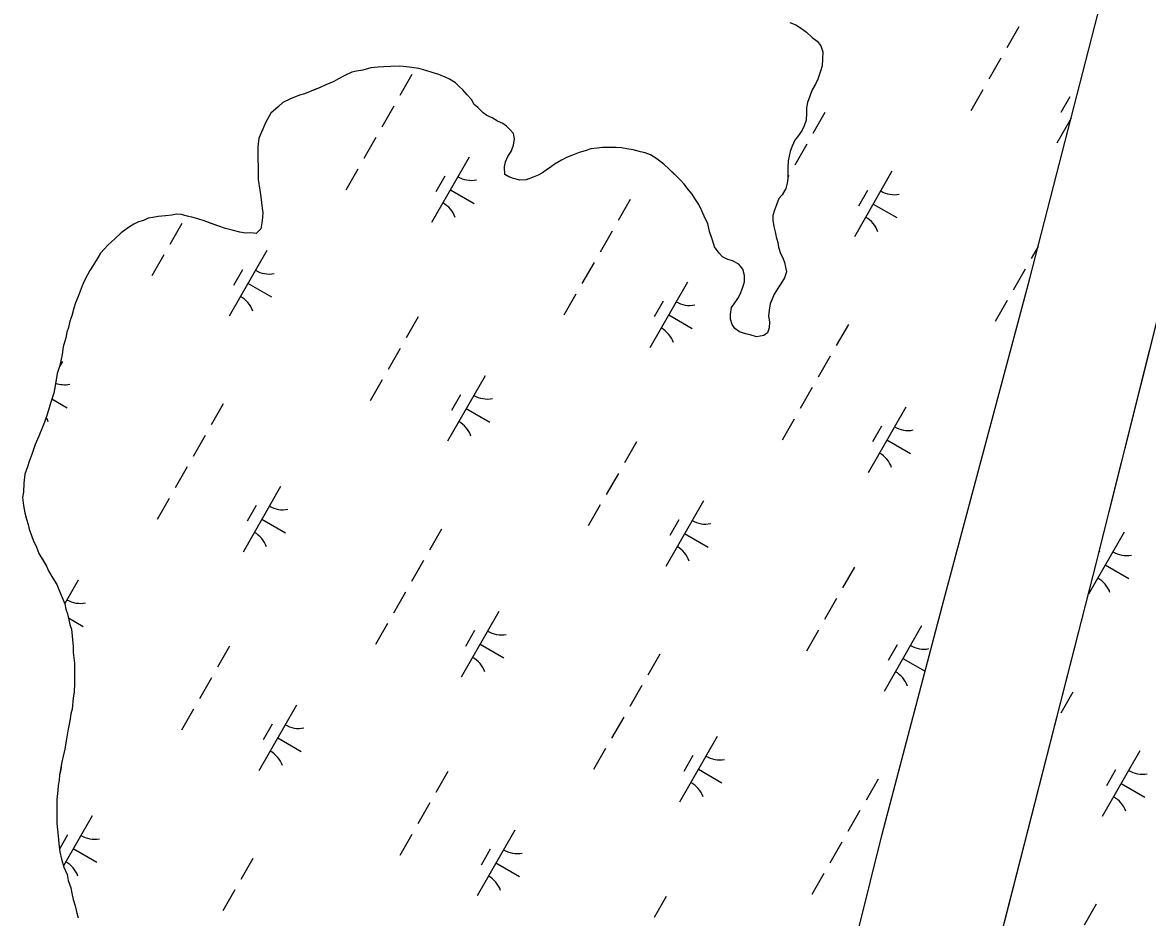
# Model space of a CAD drawing. Extents: x 3930721 to 3950824, y 220441 to 242861.
# Drawn here: x 3942475 to 3943219, y 228893 to 229485 of the extents above; entities that cross this region are included whole.
import ezdxf

# ---------------------------------------------------------------- set-up
doc = ezdxf.new("R2010")
doc.units = 0
doc.layers.add('V-TOPO-SHOR', color=7, linetype='Continuous')
doc.layers.add('V-WETL-SWMP', color=7, linetype='Continuous')

msp = doc.modelspace()

# ---------------------------------------------------------------- linework, layer by layer
at = {"layer": 'V-TOPO-SHOR'}
for points in [[(3942917.71, 228009.39), (3942915.26, 228021.48), (3942914.42, 228034.98), (3942915.92, 228050.75), (3942924.22, 228092.93), (3942960.67, 228266.42), (3943028.04, 228517.12), (3943086.82, 228741.4), (3943183.54, 229119.12), (3943258.34, 229417.89), (3943351.77, 229772.65), (3943398.89, 229975.61), (3943451.01, 230189.58)], [(3942789.4, 227876.04), (3942820.44, 228033.9), (3942848.58, 228153.98), (3942864.17, 228225.68), (3942883.96, 228320.04), (3942914.47, 228437.11), (3942956.44, 228596.95), (3943005.48, 228793.68), (3943044.01, 228948.13), (3943084.63, 229102.83), (3943141.67, 229315.49), (3943204.01, 229558.04), (3943252.56, 229757.56), (3943287.1, 229890.99), (3943341.49, 230113.18)], [(3942982.89, 229484.75), (3942986.75, 229483.04), (3942991.32, 229480.29), (3942993.79, 229478.22), (3942997.67, 229474.77), (3943000.84, 229472.35), (3943003.32, 229469.23), (3943004.76, 229465.4), (3943004.46, 229460.5), (3943004.15, 229455.96), (3943003.14, 229452.45), (3943001.44, 229447.19), (3942999.73, 229444.03), (3942997.67, 229440.16), (3942995.97, 229435.95), (3942994.61, 229431.74), (3942993.95, 229428.24), (3942993.98, 229424.75), (3942993.68, 229420.2), (3942992.32, 229416.34), (3942990.95, 229413.53), (3942988.54, 229410.01), (3942986.12, 229406.84), (3942984.42, 229402.98), (3942983.05, 229399.47), (3942982.39, 229396.32), (3942981.72, 229393.17), (3942981.42, 229388.62), (3942981.45, 229384.77)], [(3942796.44, 229396.18), (3942798.51, 229399.35), (3942800.21, 229403.56), (3942800.87, 229407.76), (3942800.13, 229411.25), (3942798.01, 229413.68), (3942795.54, 229416.1), (3942793.07, 229417.82), (3942789.56, 229419.53), (3942786.05, 229421.59), (3942782.53, 229423.3), (3942780.07, 229425.03), (3942776.54, 229428.49), (3942774.07, 229430.56), (3942772.29, 229433.69), (3942769.46, 229436.8), (3942766.64, 229440.27), (3942764.17, 229442.34), (3942761.7, 229444.76), (3942757.83, 229447.17), (3942755.02, 229448.54), (3942750.8, 229450.25), (3942746.25, 229451.6), (3942742.04, 229452.95), (3942737.48, 229454.31), (3942732.93, 229454.96), (3942729.43, 229455.27), (3942724.88, 229455.93), (3942718.95, 229455.52), (3942714.4, 229455.47), (3942710.56, 229455.08), (3942705.67, 229454.68), (3942700.44, 229453.23), (3942696.25, 229452.49), (3942693.12, 229451.76), (3942688.6, 229449.62), (3942684.42, 229447.48), (3942681.29, 229445.7), (3942676.07, 229443.55), (3942672.25, 229441.76), (3942668.77, 229440.33), (3942665.29, 229438.9), (3942661.81, 229437.46), (3942658.67, 229436.73), (3942652.75, 229434.23), (3942647.53, 229431.73), (3942644.41, 229428.9), (3942639.56, 229424.65), (3942637.51, 229420.79), (3942635.79, 229417.97), (3942634.43, 229414.12), (3942631.69, 229408.15), (3942631.05, 229402.55), (3942631.1, 229397.31), (3942631.14, 229393.46), (3942631.17, 229390.32), (3942631.22, 229385.77), (3942631.27, 229380.88), (3942632.39, 229373.9), (3942633.13, 229369.36), (3942633.91, 229362.03), (3942634.29, 229358.89), (3942633.99, 229353.65), (3942633, 229348.39), (3942629.88, 229345.21), (3942626.39, 229345.53), (3942622.89, 229345.49), (3942619.04, 229346.15), (3942614.13, 229347.5), (3942609.58, 229348.5), (3942604.67, 229350.2), (3942600.11, 229351.9), (3942595.54, 229353.61), (3942591.34, 229354.96), (3942587.48, 229355.97), (3942584.33, 229356.64), (3942580.48, 229357.65), (3942577.33, 229357.96), (3942574.19, 229357.23), (3942570, 229356.84), (3942565.11, 229356.44), (3942561.62, 229355.71), (3942558.48, 229355.33), (3942555.35, 229353.9), (3942552.21, 229352.82), (3942549.08, 229351.39), (3942545.61, 229349.25), (3942540.75, 229345.71), (3942536.6, 229341.82), (3942531.74, 229337.58), (3942526.9, 229332.29), (3942525.54, 229329.48), (3942522.44, 229324.55), (3942520.03, 229320.68), (3942518.31, 229317.87), (3942516.26, 229313.66), (3942514.89, 229310.49), (3942512.17, 229303.48), (3942510.46, 229299.27), (3942509.45, 229295.76), (3942508.1, 229290.85)], [(3942981.45, 229384.77), (3942981.49, 229381.63), (3942981.17, 229378.48), (3942980.16, 229374.98), (3942977.75, 229370.76), (3942975.68, 229368.29), (3942973.97, 229364.08), (3942972.61, 229360.57), (3942971.6, 229357.06), (3942971.63, 229353.92), (3942972.37, 229349.73), (3942973.11, 229346.24), (3942973.84, 229343.1), (3942974.92, 229339.27), (3942975.31, 229336.13), (3942976.75, 229331.95), (3942978.17, 229329.17), (3942979.25, 229326.03), (3942979.98, 229322.89), (3942980.71, 229319.75), (3942979.35, 229315.9), (3942976.95, 229312.03), (3942975.23, 229309.21), (3942972.48, 229304.99), (3942971.11, 229301.83), (3942969.74, 229298.67), (3942969.09, 229294.47), (3942968.78, 229290.62), (3942969.51, 229286.79), (3942969.2, 229282.94), (3942968.19, 229279.43), (3942965.76, 229277.66), (3942960.88, 229276.91), (3942956.67, 229278.27), (3942953.52, 229278.94), (3942949.66, 229280.29), (3942946.49, 229282.36), (3942944.71, 229285.14), (3942943.63, 229288.62), (3942943.6, 229291.77), (3942944.25, 229296.32), (3942945.97, 229298.78), (3942948.38, 229302.3), (3942950.1, 229305.11), (3942951.46, 229308.97), (3942952.82, 229313.18), (3942952.77, 229317.38), (3942951.69, 229321.56), (3942949.2, 229325.03), (3942944.99, 229327.08), (3942941.83, 229328.1), (3942938.32, 229329.81), (3942936.2, 229332.24), (3942933.01, 229336.4), (3942931.92, 229340.23), (3942930.84, 229343.37), (3942929.76, 229346.5), (3942928.66, 229351.73), (3942926.88, 229355.21), (3942924.73, 229360.08), (3942922.59, 229364.26), (3942920.1, 229368.42), (3942918.33, 229371.2), (3942915.85, 229373.97), (3942913.02, 229377.79), (3942910.54, 229380.56), (3942906.66, 229384.37), (3942903.13, 229387.83), (3942899.6, 229390.94), (3942896.79, 229393), (3942894.32, 229395.08), (3942890.8, 229397.14), (3942887.29, 229398.5), (3942884.14, 229399.17), (3942879.23, 229400.52), (3942875.03, 229401.17), (3942871.53, 229401.84), (3942868.03, 229402.15), (3942864.19, 229402.11), (3942858.95, 229402.06), (3942855.45, 229401.67), (3942851.26, 229401.28), (3942847.43, 229399.85), (3942843.6, 229398.76), (3942839.07, 229396.96), (3942835.25, 229395.53), (3942831.77, 229393.74), (3942827.6, 229391.26), (3942825.17, 229389.48), (3942821.7, 229387), (3942819.27, 229385.23), (3942816.49, 229383.8), (3942813.01, 229382.37), (3942808.48, 229380.58), (3942804.29, 229380.54), (3942800.08, 229381.54), (3942796.93, 229382.56), (3942794.46, 229384.28), (3942794.07, 229389.17), (3942794.73, 229392.67), (3942796.44, 229396.18)], [(3942508.1, 229290.85), (3942506.74, 229287.35), (3942505.73, 229283.14), (3942504.72, 229279.98), (3942504.05, 229276.13), (3942502.37, 229270.17), (3942501.72, 229265.27), (3942500.04, 229257.92), (3942498.35, 229252.66), (3942497.69, 229248.46), (3942496.7, 229243.2), (3942496.03, 229239.7), (3942494, 229233.04), (3942492.65, 229228.48), (3942491.3, 229224.27), (3942489.94, 229220.41), (3942488.57, 229217.26), (3942486.19, 229211.29), (3942483.8, 229205.67), (3942482.1, 229200.41), (3942479.72, 229194.45), (3942478.7, 229190.94), (3942477, 229186.03), (3942476.37, 229180.08), (3942476.08, 229174.14), (3942475.41, 229170.64), (3942476.17, 229165.4), (3942476.91, 229160.51), (3942478, 229156.33), (3942479.09, 229152.85), (3942479.82, 229149.71), (3942481.26, 229145.53), (3942482.7, 229141.7), (3942484.48, 229138.57), (3942486.27, 229133.7), (3942488.76, 229129.53), (3942491.25, 229125.36), (3942492.68, 229122.23), (3942495.53, 229117.36), (3942498.02, 229113.19), (3942499.81, 229108.67), (3942501.6, 229104.49), (3942503.39, 229100.32), (3942504.12, 229096.83), (3942505.2, 229093.69), (3942506.67, 229086.72), (3942507.75, 229083.58), (3942508.15, 229079.04), (3942508.92, 229072.06), (3942508.96, 229068.21), (3942509.73, 229061.23), (3942509.79, 229054.59), (3942509.86, 229047.95), (3942509.57, 229042.01), (3942508.91, 229038.15), (3942508.29, 229030.81), (3942507.27, 229027.65), (3942506.62, 229023.1), (3942505.29, 229016.45), (3942504.3, 229009.8), (3942503.31, 229004.2), (3942502.31, 228999.64), (3942501.31, 228994.74), (3942500.66, 228990.54), (3942499.99, 228987.39), (3942499.67, 228983.88), (3942499.01, 228980.38), (3942498.7, 228976.88), (3942498.06, 228970.94), (3942498.12, 228964.3), (3942498.18, 228958.7), (3942498.22, 228955.21), (3942498.61, 228951.02), (3942499, 228946.83), (3942499.4, 228941.94), (3942500.16, 228936.36), (3942501.25, 228931.47), (3942502.7, 228926.25), (3942504.85, 228921.37), (3942505.59, 228917.54), (3942507.38, 228912.66), (3942508.12, 228909.17), (3942508.86, 228904.99), (3942510.3, 228900.8), (3942511.4, 228895.93), (3942512.13, 228892.79)]]:
    msp.add_lwpolyline(points, dxfattribs=at)
at = {"layer": 'V-WETL-SWMP'}
for p, q in [((3943134.34, 229481.88), (3943126.38, 229468)), ((3943122.41, 229461.06), (3943114.46, 229447.17)), ((3942732.86, 229450.27), (3942724.91, 229436.39)), ((3943110.48, 229440.23), (3943102.53, 229426.34)), ((3943168.1, 229435.56), (3943162.13, 229425.14)), ((3942720.93, 229429.45), (3942712.98, 229415.56)), ((3943006.1, 229425.16), (3942998.15, 229411.27)), ((3943168.9, 229421.43), (3943159.39, 229404.82)), ((3943183.54, 229119.12), (3943258.34, 229417.89)), ((3942709.01, 229408.62), (3942701.05, 229394.74)), ((3942994.17, 229404.33), (3942986.22, 229390.45)), ((3942770.83, 229395.77), (3942745.98, 229352.38)), ((3942697.08, 229387.79), (3942689.13, 229373.91)), ((3943050.37, 229386.32), (3943025.52, 229342.93)), ((3942754.69, 229383.12), (3942748.73, 229372.71)), ((3942982.24, 229383.5), (3942981.48, 229382.17)), ((3942758.41, 229374.08), (3942774.03, 229365.13)), ((3943034.23, 229373.66), (3943028.27, 229363.25)), ((3942877.2, 229367.61), (3942869.25, 229353.72)), ((3943037.94, 229364.62), (3943053.56, 229355.68)), ((3942580.77, 229351.89), (3942572.82, 229338.01)), ((3942865.28, 229346.78), (3942857.32, 229332.9)), ((3942636.97, 229333.88), (3942612.12, 229290.49)), ((3943147.12, 229336.69), (3943142.49, 229328.61)), ((3942568.84, 229331.07), (3942560.89, 229317.18)), ((3942853.35, 229325.95), (3942845.4, 229312.07)), ((3942620.83, 229321.23), (3942614.86, 229310.81)), ((3943138.51, 229321.66), (3943130.56, 229307.78)), ((3942624.54, 229312.19), (3942640.16, 229303.24)), ((3942915.17, 229313.11), (3942890.33, 229269.72)), ((3942841.42, 229305.13), (3942833.47, 229291.24)), ((3942899.04, 229300.45), (3942893.07, 229290.04)), ((3943126.59, 229300.84), (3943118.63, 229286.95)), ((3942737.04, 229290.05), (3942729.09, 229276.17)), ((3942902.75, 229291.41), (3942918.37, 229282.47)), ((3943021.54, 229284.94), (3943013.59, 229271.06)), ((3942725.11, 229269.23), (3942717.16, 229255.34)), ((3942501.77, 229260.67), (3942499.85, 229257.31)), ((3943009.62, 229264.11), (3943001.67, 229250.23)), ((3942713.18, 229248.4), (3942705.23, 229234.52)), ((3942781.31, 229251.21), (3942756.46, 229207.83)), ((3942765.17, 229238.56), (3942759.21, 229228.15)), ((3942997.69, 229243.29), (3942989.74, 229229.4)), ((3942494.85, 229235.82), (3942504.97, 229230.03)), ((3942608.14, 229232.5), (3942600.19, 229218.62)), ((3942768.88, 229229.52), (3942784.5, 229220.57)), ((3943059.52, 229230.44), (3943034.67, 229187.05)), ((3942985.76, 229222.46), (3942977.81, 229208.58)), ((3943043.38, 229217.79), (3943037.41, 229207.37)), ((3942596.21, 229211.68), (3942588.26, 229197.79)), ((3942881.38, 229207.39), (3942873.43, 229193.5)), ((3943047.09, 229208.75), (3943062.71, 229199.8)), ((3942584.29, 229190.85), (3942576.34, 229176.97)), ((3942869.45, 229186.56), (3942861.5, 229172.68)), ((3942646.11, 229178), (3942621.26, 229134.62)), ((3942572.36, 229170.02), (3942564.41, 229156.14)), ((3942629.98, 229165.35), (3942624.01, 229154.94)), ((3942857.53, 229165.74), (3942849.57, 229151.85)), ((3942925.65, 229168.55), (3942900.8, 229125.16)), ((3942633.69, 229156.31), (3942649.31, 229147.36)), ((3942909.51, 229155.9), (3942903.55, 229145.48)), ((3942752.48, 229149.84), (3942744.53, 229135.95)), ((3943203.86, 229147.77), (3943180.38, 229106.78)), ((3942913.22, 229146.85), (3942928.84, 229137.91)), ((3943187.72, 229135.12), (3943187.41, 229134.58)), ((3942740.56, 229129.01), (3942732.6, 229115.13)), ((3943191.43, 229126.08), (3943207.05, 229117.13)), ((3943025.72, 229124.72), (3943017.77, 229110.84)), ((3943086.82, 228741.4), (3943183.54, 229119.12)), ((3942512.25, 229116.11), (3942503.31, 229100.5)), ((3942728.63, 229108.18), (3942720.68, 229094.3)), ((3943013.8, 229103.9), (3943005.84, 229090.01)), ((3942790.46, 229095.34), (3942765.61, 229051.95)), ((3942505.77, 229091.01), (3942515.44, 229085.47)), ((3942716.7, 229087.36), (3942708.75, 229073.47)), ((3942774.32, 229082.68), (3942768.35, 229072.27)), ((3943001.87, 229083.07), (3942993.92, 229069.19)), ((3943069.99, 229085.88), (3943045.14, 229042.49)), ((3942778.03, 229073.64), (3942793.65, 229064.7)), ((3943053.85, 229073.23), (3943047.89, 229062.82)), ((3942612.32, 229072.29), (3942604.37, 229058.4)), ((3942896.83, 229067.17), (3942888.87, 229053.29)), ((3943057.57, 229064.19), (3943072.27, 229055.77)), ((3942600.39, 229051.46), (3942592.44, 229037.58)), ((3942884.9, 229046.34), (3942876.95, 229032.46)), ((3943170.06, 229042.06), (3943162.11, 229028.17)), ((3942588.47, 229030.63), (3942580.51, 229016.75)), ((3942656.59, 229033.45), (3942631.74, 228990.06)), ((3942640.45, 229020.79), (3942634.49, 229010.38)), ((3942872.97, 229025.52), (3942865.02, 229011.63)), ((3942644.16, 229011.75), (3942659.78, 229002.81)), ((3942934.8, 229012.67), (3942909.95, 228969.28)), ((3942861.04, 229004.69), (3942853.09, 228990.81)), ((3942918.66, 229000.02), (3942912.7, 228989.6)), ((3943214.33, 229003.22), (3943189.48, 228959.83)), ((3942922.37, 228990.98), (3942937.99, 228982.03)), ((3942756.66, 228989.62), (3942748.71, 228975.74)), ((3943041.17, 228984.5), (3943033.22, 228970.62)), ((3943198.19, 228990.56), (3943192.23, 228980.15)), ((3943201.91, 228981.52), (3943217.53, 228972.58)), ((3942744.73, 228968.79), (3942736.78, 228954.91)), ((3943029.24, 228963.68), (3943021.29, 228949.79)), ((3942521.4, 228960.23), (3942502.45, 228927.16)), ((3942505.26, 228947.58), (3942499.9, 228938.23)), ((3942732.81, 228947.97), (3942724.86, 228934.08)), ((3942800.93, 228950.78), (3942776.08, 228907.39)), ((3943017.31, 228942.85), (3943009.36, 228928.97)), ((3942508.97, 228938.54), (3942524.59, 228929.6)), ((3942627.77, 228932.07), (3942619.81, 228918.18)), ((3942784.79, 228938.13), (3942778.83, 228927.71)), ((3942788.51, 228929.09), (3942804.12, 228920.14)), ((3943005.38, 228922.03), (3942997.43, 228908.14)), ((3942615.84, 228911.24), (3942607.89, 228897.36)), ((3942901, 228906.95), (3942893.05, 228893.07)), ((3943185.51, 228901.84), (3943177.56, 228887.95))]:
    msp.add_line(p, q, dxfattribs=at)
for points in [[(3942789.4, 227876.04), (3942820.44, 228033.9), (3942848.58, 228153.98), (3942864.17, 228225.68), (3942883.96, 228320.04), (3942914.47, 228437.11), (3942956.44, 228596.95), (3943005.48, 228793.68), (3943044.01, 228948.13), (3943084.63, 229102.83), (3943141.67, 229315.49), (3943204.01, 229558.04), (3943252.56, 229757.56), (3943287.1, 229890.99), (3943341.49, 230113.18), (3943399.34, 230337.97), (3943437.7, 230489.95)], [(3942982.89, 229484.75), (3942986.75, 229483.04), (3942991.32, 229480.29), (3942993.79, 229478.22), (3942997.67, 229474.77), (3943000.84, 229472.35), (3943003.32, 229469.23), (3943004.75, 229465.4), (3943004.46, 229460.5), (3943004.15, 229455.96), (3943003.14, 229452.45), (3943001.44, 229447.19), (3942999.73, 229444.03), (3942997.67, 229440.16), (3942995.97, 229435.95), (3942994.61, 229431.74), (3942993.95, 229428.24), (3942993.98, 229424.75), (3942993.68, 229420.2), (3942992.32, 229416.34), (3942990.95, 229413.53), (3942988.54, 229410.01), (3942986.12, 229406.84), (3942984.42, 229402.98), (3942983.05, 229399.47), (3942981.72, 229393.17), (3942981.42, 229388.62), (3942981.49, 229381.63), (3942981.17, 229378.48), (3942980.16, 229374.97), (3942977.75, 229370.76), (3942975.68, 229368.29), (3942973.97, 229364.08), (3942972.61, 229360.57), (3942971.6, 229357.06), (3942971.63, 229353.92), (3942972.37, 229349.73), (3942973.11, 229346.24), (3942973.84, 229343.1), (3942974.92, 229339.27), (3942975.31, 229336.13), (3942976.75, 229331.95), (3942978.17, 229329.17), (3942979.25, 229326.03), (3942980.71, 229319.76), (3942979.35, 229315.9), (3942976.95, 229312.03), (3942975.23, 229309.21), (3942972.48, 229304.99), (3942969.74, 229298.67), (3942969.09, 229294.47), (3942968.78, 229290.62), (3942969.51, 229286.79), (3942969.2, 229282.94), (3942968.19, 229279.43), (3942965.76, 229277.66), (3942960.88, 229276.91), (3942956.67, 229278.27), (3942953.52, 229278.93), (3942949.66, 229280.29), (3942946.49, 229282.36), (3942944.71, 229285.14), (3942943.63, 229288.62), (3942943.6, 229291.77), (3942944.25, 229296.32), (3942945.97, 229298.78), (3942948.39, 229302.3), (3942950.1, 229305.11), (3942951.46, 229308.97), (3942952.82, 229313.18), (3942952.78, 229317.38), (3942951.69, 229321.56), (3942949.2, 229325.03), (3942944.99, 229327.08), (3942941.83, 229328.1), (3942938.32, 229329.81), (3942936.2, 229332.24)], [(3942936.2, 229332.24), (3942933.01, 229336.4), (3942931.92, 229340.23), (3942929.76, 229346.5), (3942928.66, 229351.73), (3942926.88, 229355.21), (3942924.73, 229360.08), (3942922.59, 229364.26), (3942920.1, 229368.42), (3942918.33, 229371.2), (3942915.85, 229373.97), (3942913.02, 229377.79), (3942910.54, 229380.56), (3942903.13, 229387.83), (3942899.6, 229390.94), (3942896.79, 229393), (3942894.32, 229395.08), (3942890.8, 229397.14), (3942887.29, 229398.5), (3942884.14, 229399.17), (3942879.23, 229400.52), (3942875.03, 229401.17), (3942871.53, 229401.84), (3942868.03, 229402.15), (3942858.95, 229402.06), (3942855.45, 229401.67), (3942851.26, 229401.28), (3942847.43, 229399.85), (3942843.6, 229398.76), (3942839.07, 229396.96), (3942835.24, 229395.53), (3942831.77, 229393.74), (3942827.6, 229391.26), (3942825.17, 229389.48), (3942821.7, 229387), (3942819.27, 229385.23), (3942816.49, 229383.8), (3942813.01, 229382.37), (3942808.48, 229380.58), (3942804.29, 229380.53), (3942800.08, 229381.54), (3942796.93, 229382.56), (3942794.46, 229384.28), (3942794.06, 229389.17), (3942794.73, 229392.67), (3942796.44, 229396.18), (3942798.5, 229399.35), (3942800.21, 229403.56), (3942800.87, 229407.76), (3942800.13, 229411.25), (3942798.01, 229413.68), (3942795.54, 229416.1), (3942793.08, 229417.82), (3942789.56, 229419.53), (3942786.05, 229421.59), (3942782.53, 229423.3), (3942780.07, 229425.03), (3942776.54, 229428.49), (3942774.07, 229430.56), (3942772.29, 229433.69), (3942769.46, 229436.8), (3942766.63, 229440.27), (3942764.17, 229442.34), (3942761.7, 229444.77), (3942757.83, 229447.17), (3942755.02, 229448.54), (3942750.8, 229450.25), (3942746.25, 229451.6), (3942742.04, 229452.95), (3942737.48, 229454.31), (3942732.93, 229454.96), (3942729.43, 229455.27), (3942724.88, 229455.93), (3942718.94, 229455.52), (3942714.4, 229455.47), (3942710.56, 229455.08), (3942705.67, 229454.68), (3942700.44, 229453.23), (3942696.26, 229452.49), (3942693.12, 229451.76), (3942688.6, 229449.62), (3942684.42, 229447.48), (3942681.29, 229445.7), (3942676.07, 229443.55), (3942672.25, 229441.76), (3942661.81, 229437.46), (3942658.67, 229436.73), (3942652.75, 229434.23), (3942647.53, 229431.73), (3942644.42, 229428.9), (3942639.56, 229424.65), (3942637.51, 229420.79), (3942635.79, 229417.98), (3942634.43, 229414.12), (3942631.69, 229408.15), (3942631.05, 229402.55), (3942631.27, 229380.88), (3942632.39, 229373.9), (3942633.13, 229369.36), (3942633.91, 229362.03), (3942634.29, 229358.89)], [(3942634.29, 229358.89), (3942633.99, 229353.64), (3942633, 229348.39), (3942629.88, 229345.21), (3942626.39, 229345.53), (3942622.89, 229345.49), (3942619.04, 229346.15), (3942614.13, 229347.5), (3942609.58, 229348.5), (3942604.67, 229350.2), (3942595.54, 229353.61), (3942591.34, 229354.96), (3942587.48, 229355.97), (3942584.33, 229356.64), (3942580.48, 229357.65), (3942577.33, 229357.96), (3942574.19, 229357.23), (3942570, 229356.84), (3942565.11, 229356.44), (3942561.62, 229355.71), (3942558.48, 229355.33), (3942555.35, 229353.9), (3942552.21, 229352.82), (3942549.08, 229351.39), (3942545.61, 229349.25), (3942540.75, 229345.71), (3942536.6, 229341.82), (3942531.74, 229337.58), (3942526.9, 229332.29), (3942525.54, 229329.48), (3942522.44, 229324.55), (3942520.03, 229320.68), (3942518.31, 229317.87), (3942516.26, 229313.65), (3942514.89, 229310.5), (3942512.17, 229303.48), (3942510.46, 229299.27), (3942509.45, 229295.76), (3942508.1, 229290.85), (3942506.74, 229287.34), (3942505.73, 229283.14), (3942504.71, 229279.98), (3942504.06, 229276.13), (3942502.37, 229270.17), (3942501.72, 229265.27), (3942500.04, 229257.92), (3942498.35, 229252.66), (3942497.69, 229248.46), (3942496.04, 229239.7), (3942494, 229233.04), (3942492.65, 229228.48), (3942491.3, 229224.27), (3942489.94, 229220.42), (3942488.57, 229217.26), (3942486.19, 229211.29), (3942483.8, 229205.67), (3942482.1, 229200.41), (3942479.72, 229194.45), (3942478.7, 229190.94), (3942477, 229186.03), (3942476.37, 229180.08), (3942476.08, 229174.14), (3942475.41, 229170.64), (3942476.17, 229165.4), (3942476.91, 229160.52), (3942478, 229156.33), (3942479.09, 229152.85), (3942479.82, 229149.71), (3942481.26, 229145.53), (3942482.7, 229141.7), (3942484.48, 229138.57), (3942486.27, 229133.7), (3942491.25, 229125.36), (3942492.68, 229122.23), (3942495.53, 229117.36), (3942498.02, 229113.19), (3942499.81, 229108.67), (3942503.39, 229100.32), (3942504.12, 229096.83), (3942505.2, 229093.69), (3942506.67, 229086.72), (3942507.75, 229083.58), (3942508.15, 229079.04), (3942508.92, 229072.06), (3942508.96, 229068.21), (3942509.73, 229061.23), (3942509.86, 229047.95), (3942509.57, 229042.01), (3942508.91, 229038.15), (3942508.29, 229030.81), (3942507.27, 229027.65), (3942506.62, 229023.1), (3942505.29, 229016.45), (3942504.3, 229009.8), (3942503.31, 229004.2), (3942502.31, 228999.64), (3942501.31, 228994.74), (3942500.65, 228990.54), (3942499.99, 228987.38), (3942499.67, 228983.89), (3942499.01, 228980.38)], [(3942499.01, 228980.38), (3942498.7, 228976.89), (3942498.06, 228970.94), (3942498.22, 228955.21), (3942499, 228946.83), (3942499.4, 228941.94), (3942500.15, 228936.36), (3942501.25, 228931.47), (3942502.7, 228926.24), (3942504.85, 228921.37), (3942505.59, 228917.54), (3942507.38, 228912.66), (3942508.12, 228909.17), (3942508.86, 228904.99), (3942510.3, 228900.81), (3942511.4, 228895.92), (3942512.13, 228892.79)]]:
    msp.add_lwpolyline(points, dxfattribs=at)
for centre, start, end in [((3943158.29, 229402.43), 57.24501, 60.97154), ((3942772.34, 229397.93), 239.42788, 280.97154), ((3943051.88, 229388.47), 239.42788, 280.97154), ((3942744.89, 229349.99), 19.42788, 60.97154), ((3943024.42, 229340.54), 19.42788, 60.97154), ((3942638.47, 229336.04), 239.42788, 280.97154), ((3942611.02, 229288.1), 19.42788, 60.97154), ((3942916.68, 229315.26), 239.42788, 280.97154), ((3942889.23, 229267.32), 19.42788, 60.97154), ((3942503.28, 229262.83), 250.08185, 280.97154), ((3942782.82, 229253.37), 239.42788, 280.97154), ((3942475.83, 229214.89), 19.42788, 29.97102), ((3942755.36, 229205.43), 19.42788, 60.97154), ((3943061.02, 229232.6), 239.42788, 280.97154), ((3943033.57, 229184.66), 19.42788, 60.97154), ((3942647.62, 229180.16), 239.42788, 280.97154), ((3942927.16, 229170.71), 239.42788, 280.97154), ((3942620.17, 229132.22), 19.42788, 60.97154), ((3942899.7, 229122.77), 19.42788, 60.97154), ((3943205.37, 229149.93), 239.42788, 280.97154), ((3943177.91, 229101.99), 19.42788, 60.97154), ((3942513.76, 229118.27), 239.42788, 280.97154), ((3942791.96, 229097.49), 239.42788, 280.97154), ((3943071.5, 229088.04), 239.42788, 280.97154), ((3942764.51, 229049.56), 19.42788, 60.97154), ((3943044.04, 229040.1), 19.42788, 60.97154), ((3942658.1, 229035.6), 239.42788, 280.97154), ((3942630.64, 228987.67), 19.42788, 60.97154), ((3942936.31, 229014.83), 239.42788, 280.97154), ((3943215.84, 229005.37), 239.42788, 280.97154), ((3942908.85, 228966.89), 19.42788, 60.97154), ((3943188.39, 228957.44), 19.42788, 60.97154), ((3942522.9, 228962.39), 239.42788, 280.97154), ((3942802.44, 228952.94), 239.42788, 280.97154), ((3942495.45, 228914.45), 19.42788, 60.97154), ((3942774.98, 228905), 19.42788, 60.97154)]:
    msp.add_arc(centre, 17.62, start, end, dxfattribs=at)

doc.saveas('drawing.dxf')
